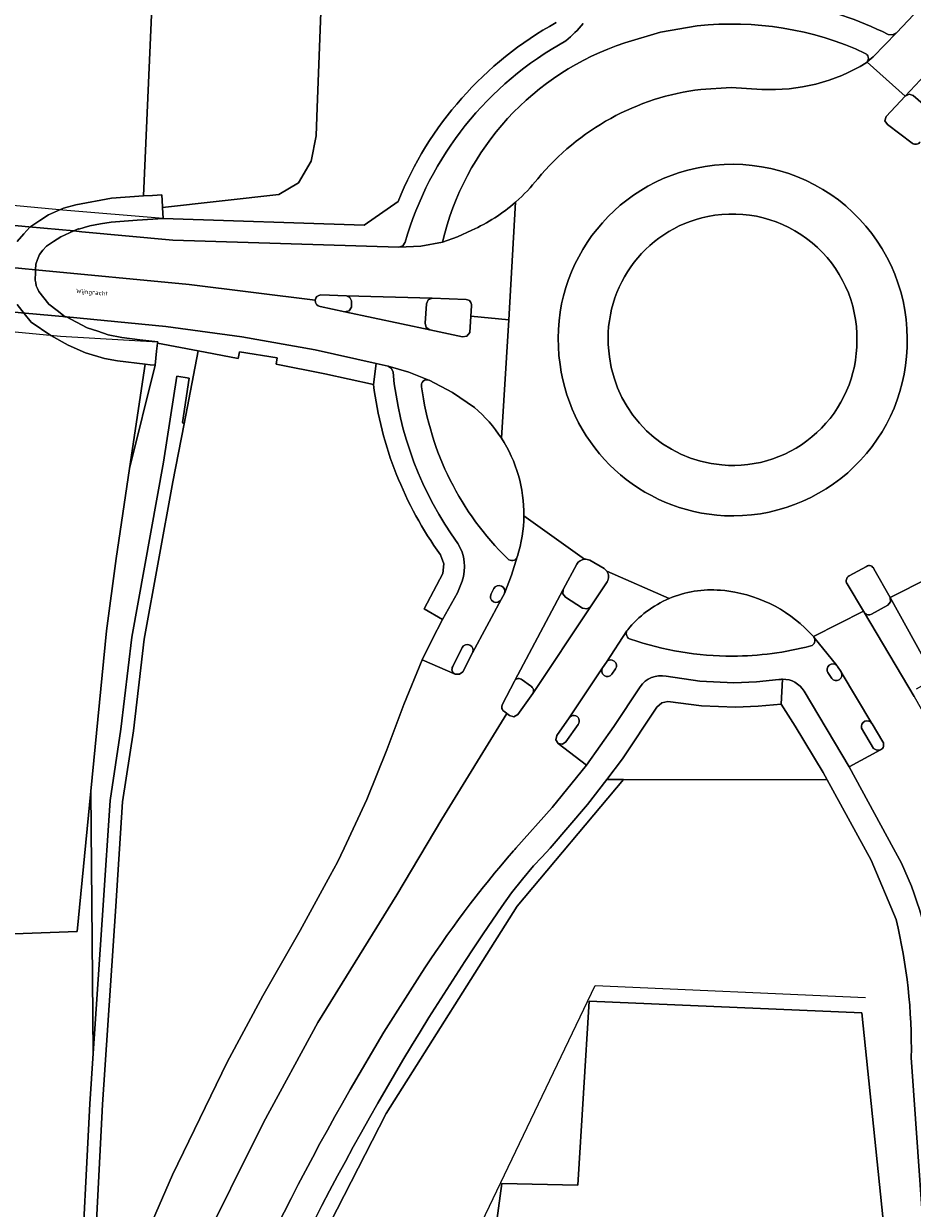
# Model space of a CAD drawing. Header units: metres. Extents: x 197700 to 204338, y 317132 to 325229.
# Tile 793 of 1056: x 202220 to 202291, y 319971 to 320066. Entities that reach past the tile are written whole.
import ezdxf
from ezdxf.enums import TextEntityAlignment as Align

# ---------------------------------------------------------------- set-up
doc = ezdxf.new("R2010")
doc.units = ezdxf.units.M
for name, color, linetype, lineweight in [('B-WE-GR-BOS_LOOF-GV', 40, 'Continuous', 13), ('B-WE-IE-TERREINAFSCHEIDING_KUNSTMATIG_HEKWERK-G', 20, 'IE-TERREINAFSCHEIDING-KUNSTMATIG', 18), ('B-WE-IE-TERREINAFSCHEIDING_KUNSTMATIG_MUUR-GV', 90, 'Continuous', 18), ('B-WE-KW-KUNSTWERK-GV', 170, 'Continuous', 18), ('B-WE-OG-TERREIN_CULTUURSCHEIDING-GV', 7, 'Continuous', 18), ('B-WE-OG-TOPOGRAFIE-T18', 10, 'Continuous', 18), ('B-WE-OG-WATER_GREPPEL-GV', 160, 'Continuous', 18), ('B-WE-VH-VERHARDING_ASFALT-GV', 252, 'Continuous', 18), ('B-WE-VH-VERHARDING_BETONSTRAATSTEEN-GV', 252, 'Continuous', 18), ('B-WE-VH-VERHARDING_GESLOTEN-GV', 252, 'Continuous', 18), ('B-WE-VH-VERHARDING_OPEN-GV', 252, 'Continuous', 18), ('B-WE-VH-VERHARDING_TEGEL-GV', 252, 'Continuous', 18)]:
    doc.layers.add(name, color=color, linetype=linetype, lineweight=lineweight)
doc.styles.add('NLCS-ISO-M200-T18', font='NLCS-ISO.ttf', dxfattribs={"height": 0.36})
doc.linetypes.add('IE-TERREINAFSCHEIDING-KUNSTMATIG', pattern='A,4,[82,NLCS.SHX,S=0.75,R=90,X=0,Y=0],4,-2', length=10)

msp = doc.modelspace()

# ---------------------------------------------------------------- linework, layer by layer
at = {"layer": 'B-WE-GR-BOS_LOOF-GV'}
for points in [[(202219.634, 320048.321), (202220.16, 320048.931), (202220.631, 320049.479), (202221.438, 320050.002), (202222.127, 320050.449), (202223.308, 320050.987), (202224.305, 320051.254), (202227.128, 320051.782), (202229.689, 320051.953), (202231.128, 320084.409)], [(202231.128, 320084.409), (202229.689, 320051.953), (202230.41, 320051.999), (202231.131, 320052.045), (202231.192, 320051.105), (202231.196, 320051.035), (202240.456, 320052.068), (202242.027, 320052.996), (202243.026, 320054.73), (202243.426, 320056.735), (202243.523, 320058.998), (202244.3, 320079.699)], [(202202.832, 319992.583), (202224.413, 319993.383), (202225.496, 320004.554), (202226.733, 320017.314), (202227.5, 320023.089), (202228.57, 320030.243), (202229.813, 320038.559), (202227.6, 320038.812), (202226.583, 320039.015), (202225.062, 320039.467), (202223.691, 320040.062), (202222.315, 320040.829), (202220.741, 320041.909), (202220.191, 320042.597), (202219.631, 320043.296)], [(202289.608, 319994.322), (202287.617, 319999.062), (202284.127, 320005.444), (202267.918, 320005.487), (202259.45, 319995.384), (202249.01, 319978.87), (202240.051, 319961.413), (202231.942, 319940.723), (202226.496, 319921.641), (202223.702, 319907.731), (202221.739, 319887.395), (202221.915, 319873.966), (202222.304, 319860.889), (202223.587, 319842.223), (202228.876, 319777.482)], [(202224.65, 319964.622), (202225.407, 319979.657), (202225.676, 319983.662), (202225.496, 320004.554), (202224.413, 319993.383), (202202.832, 319992.583), (202202.626, 319986.305), (202202.433, 319983.873), (202201.98, 319982.467), (202200.456, 319978.972), (202198.391, 319973.84), (202198.153, 319973.089), (202198.055, 319972.44), (202196.276, 319927.817)], [(202257.542, 319968.383), (202258.209, 319973.311), (202264.257, 319973.169), (202265.183, 319987.825), (202286.885, 319986.898), (202290.072, 319955.932)], [(202291.42, 319954.848), (202291.425, 319954.848), (202291.579, 319954.849), (202291.862, 319954.893), (202292.131, 319954.993), (202292.486, 319955.233), (202292.757, 319955.567), (202292.209, 319963.427), (202290.82, 319983.342)]]:
    msp.add_lwpolyline(points, dxfattribs=at)
msp.add_lwpolyline([(202228.57, 320030.243), (202230.606, 320038.47), (202230.21, 320038.515), (202229.813, 320038.559)], close=True, dxfattribs=at)
msp.add_lwpolyline([(202290.82, 319983.342, 0.06392), (202289.608, 319994.322)], format="xyb", dxfattribs=at)
at = {"layer": 'B-WE-IE-TERREINAFSCHEIDING_KUNSTMATIG_HEKWERK-G'}
msp.add_lwpolyline([(202255.735, 319968.332), (202265.663, 319989.06), (202287.19, 319988.125)], dxfattribs=at)
at = {"layer": 'B-WE-IE-TERREINAFSCHEIDING_KUNSTMATIG_MUUR-GV'}
msp.add_lwpolyline([(202219.631, 320043.296), (202220.191, 320042.597), (202220.741, 320041.909), (202222.315, 320040.829), (202223.691, 320040.062), (202225.062, 320039.467), (202226.583, 320039.015), (202227.6, 320038.812), (202229.813, 320038.559), (202230.21, 320038.515), (202230.606, 320038.47), (202230.731, 320039.581), (202230.779, 320040.008), (202230.803, 320040.223), (202230.817, 320040.343), (202229.381, 320040.507), (202227.945, 320040.67), (202226.878, 320040.891), (202226.034, 320041.171), (202225.19, 320041.45), (202224.355, 320041.89), (202223.898, 320042.13), (202223.539, 320042.318), (202223.519, 320042.329), (202223.488, 320042.333), (202223.456, 320042.336), (202222.805, 320042.84), (202222.154, 320043.344), (202221.753, 320043.846), (202221.351, 320044.348), (202221.248, 320044.577), (202221.144, 320044.805), (202221.097, 320045.025), (202221.05, 320045.245), (202221.078, 320045.881), (202221.086, 320046.072), (202221.106, 320046.516), (202221.248, 320046.905), (202221.389, 320047.294), (202221.675, 320047.626), (202221.96, 320047.957), (202222.526, 320048.324), (202223.091, 320048.69), (202223.786, 320049.007), (202224.139, 320049.168), (202224.48, 320049.324), (202224.505, 320049.322), (202224.529, 320049.32), (202224.965, 320049.445), (202225.401, 320049.57), (202226.251, 320049.724), (202227.1, 320049.877), (202229.176, 320050.021), (202231.252, 320050.164), (202231.196, 320051.035), (202231.192, 320051.105), (202231.131, 320052.045), (202230.41, 320051.999), (202229.689, 320051.953), (202227.128, 320051.782), (202224.305, 320051.254), (202223.308, 320050.987), (202222.127, 320050.449), (202221.438, 320050.002), (202220.631, 320049.479), (202220.16, 320048.931), (202219.634, 320048.321)], dxfattribs=at)
at = {"layer": 'B-WE-KW-KUNSTWERK-GV'}
msp.add_lwpolyline([(202160.672, 320046.737), (202223.062, 320040.774), (202230.817, 320040.343), (202229.381, 320040.507), (202227.945, 320040.67), (202226.878, 320040.891), (202226.034, 320041.171), (202225.19, 320041.45), (202224.355, 320041.89), (202223.539, 320042.318), (202223.519, 320042.329), (202223.488, 320042.333), (202223.456, 320042.336), (202222.805, 320042.84), (202222.154, 320043.344), (202221.753, 320043.846), (202221.351, 320044.348), (202221.248, 320044.577), (202221.144, 320044.805), (202221.097, 320045.025), (202221.05, 320045.245), (202221.078, 320045.881), (202221.086, 320046.072), (202221.106, 320046.516), (202221.248, 320046.905), (202221.389, 320047.294), (202221.675, 320047.626), (202221.96, 320047.957), (202222.526, 320048.324), (202223.091, 320048.69), (202223.786, 320049.007), (202224.139, 320049.168), (202224.48, 320049.324), (202224.505, 320049.322), (202224.529, 320049.32), (202224.965, 320049.445), (202225.401, 320049.57), (202226.251, 320049.724), (202227.1, 320049.877), (202229.176, 320050.021), (202231.252, 320050.164), (202223.254, 320050.823), (202160.672, 320056.699)], dxfattribs=at)
at = {"layer": 'B-WE-OG-TERREIN_CULTUURSCHEIDING-GV'}
for points in [[(202245.415, 320120.61), (202245.34, 320115.996), (202244.655, 320093.209), (202244.535, 320089.236), (202244.3, 320079.699), (202243.523, 320058.998), (202243.426, 320056.735), (202243.026, 320054.73), (202242.027, 320052.996), (202240.456, 320052.068), (202231.196, 320051.035), (202231.252, 320050.164), (202247.258, 320049.627), (202249.956, 320051.523)], [(202273.785, 320065.493), (202270.857, 320064.989), (202268.011, 320064.143)], [(202287.229, 320062.552), (202287.275, 320062.591), (202287.303, 320062.621), (202287.317, 320062.636)], [(202274.067, 320060.441), (202276.491, 320060.587), (202278.916, 320060.437)], [(202259.306, 320051.458), (202259.342, 320051.49)], [(202253.499, 320048.283), (202254.689, 320048.689), (202255.827, 320049.226)], [(202247.996, 320036.93), (202244.134, 320037.797), (202240.249, 320038.546), (202240.332, 320039.068), (202237.327, 320039.551), (202237.227, 320039.004), (202234.035, 320039.61), (202232.913, 320033.808), (202232.018, 320029.178), (202229.735, 320016.664), (202228.876, 320009.363), (202228.014, 320003.708), (202227.469, 319995.397), (202226.405, 319979.599), (202225.65, 319964.59)], [(202256.038, 320035.099), (202254.295, 320036.299), (202252.422, 320037.285), (202252.413, 320037.289)], [(202251.885, 320015.005), (202252.677, 320016.621), (202253.503, 320018.22), (202252.027, 320019.07), (202253.531, 320021.888), (202253.612, 320022.649), (202253.345, 320023.366)], [(202259.436, 320023.199), (202259.446, 320023.228), (202259.454, 320023.257)], [(202276.297, 320020.478), (202275.964, 320020.519), (202275.63, 320020.551)], [(202268.239, 320017.396), (202268.182, 320017.31)], [(202283.07, 320016.807), (202283.027, 320016.861)], [(202228.001, 319964.837), (202231.999, 319973.988), (202236.358, 319982.974), (202239.177, 319988.257), (202242.151, 319993.455), (202244.551, 319997.823), (202245.119, 319998.907), (202245.672, 320000), (202247.47, 320003.882), (202249.061, 320007.854), (202250.403, 320011.457), (202251.885, 320015.005)], [(202234, 319719.92), (202233.597, 319719.802), (202233.696, 319719.256), (202233.797, 319718.707), (202235.202, 319719.431), (202233.605, 319730.795), (202231.786, 319744.887), (202229.676, 319767.69), (202228.876, 319777.482), (202223.587, 319842.223), (202222.304, 319860.889), (202221.915, 319873.966), (202221.739, 319887.395), (202223.702, 319907.731), (202226.496, 319921.641), (202231.942, 319940.723), (202240.051, 319961.413), (202249.01, 319978.87), (202259.45, 319995.384), (202267.918, 320005.487)], [(202267.918, 320005.487), (202266.57, 320005.49), (202265.039, 320003.487), (202262.055, 320000), (202261.406, 319999.29), (202260.75, 319998.59), (202259.861, 319997.528), (202258.986, 319996.458)]]:
    msp.add_lwpolyline(points, dxfattribs=at)
for points in [[(202249.956, 320051.523, -0.172458), (202262.54, 320065.763)], [(202287.162, 320063.307, 0.137384), (202273.785, 320065.493)], [(202268.011, 320064.143, 0.262413), (202253.499, 320048.283)], [(202287.317, 320062.636, 0.481498), (202287.162, 320063.307)], [(202278.916, 320060.437, 0.150902), (202287.229, 320062.552)], [(202261.075, 320053.313, -0.192622), (202274.067, 320060.441)], [(202259.342, 320051.49, 0.044432), (202261.075, 320053.313)], [(202255.827, 320049.226, 0.073568), (202259.306, 320051.458)], [(202274.632, 320050.319, 0.399653), (202266.791, 320039.138)], [(202286.495, 320040.434, 0.479035), (202274.632, 320050.319)], [(202275.736, 320030.526, 0.441918), (202286.495, 320040.434)], [(202266.791, 320039.138, 0.353078), (202275.736, 320030.526)], [(202253.345, 320023.366, -0.12648), (202247.996, 320036.93)], [(202252.413, 320037.289, 0.613172), (202251.831, 320036.755)], [(202251.831, 320036.755, 0.168705), (202258.696, 320023.054)], [(202258.188, 320032.653, 0.073545), (202256.038, 320035.099)], [(202259.971, 320026.48, 0.147486), (202258.188, 320032.653)], [(202259.454, 320023.257, 0.073776), (202259.971, 320026.48)], [(202258.696, 320023.054, 0.552667), (202259.436, 320023.199)], [(202275.63, 320020.551, 0.122773), (202271.542, 320019.896)], [(202283.027, 320016.861, 0.178487), (202276.297, 320020.478)], [(202271.542, 320019.896, 0.122875), (202268.239, 320017.396)], [(202268.182, 320017.31, 0.4761), (202268.471, 320016.648)], [(202268.471, 320016.648, 0.083202), (202276.585, 320015.309)], [(202282.828, 320016.118, 0.508924), (202283.07, 320016.807)], [(202276.585, 320015.309, 0.063582), (202282.828, 320016.118)], [(202258.986, 319996.458, 0.048099), (202238.146, 319959.622)]]:
    msp.add_lwpolyline(points, format="xyb", dxfattribs=at)
for points in [[(202225.496, 320004.554), (202225.676, 319983.662), (202226.471, 319995.463), (202227.018, 320003.816), (202227.884, 320009.497), (202228.745, 320016.812), (202231.288, 320030.75), (202232.333, 320037.6), (202233.321, 320037.45), (202232.781, 320033.91), (202232.913, 320033.808), (202234.035, 320039.61), (202230.803, 320040.223), (202230.779, 320040.008), (202230.731, 320039.581), (202230.606, 320038.47), (202228.57, 320030.243), (202227.5, 320023.089), (202226.733, 320017.314)], [(202266.57, 320005.49), (202267.918, 320005.487), (202284.127, 320005.444), (202283.81, 320006.024), (202281.581, 320009.732), (202280.448, 320011.477), (202278.633, 320011.307), (202276.812, 320011.245), (202274.11, 320011.351), (202271.429, 320011.694), (202270.949, 320011.595), (202270.549, 320011.236), (202267.828, 320007.135)]]:
    msp.add_lwpolyline(points, close=True, dxfattribs=at)
at = {"layer": 'B-WE-OG-WATER_GREPPEL-GV'}
msp.add_lwpolyline([(202224.63, 319963.148), (202224.569, 319958.636), (202225.573, 319958.878), (202225.65, 319964.59), (202226.405, 319979.599), (202227.469, 319995.397), (202228.014, 320003.708), (202228.876, 320009.363), (202229.735, 320016.664), (202232.018, 320029.178), (202232.913, 320033.808), (202232.781, 320033.91), (202233.321, 320037.45), (202232.333, 320037.6), (202231.288, 320030.75), (202228.745, 320016.812), (202227.884, 320009.497), (202227.018, 320003.816), (202226.471, 319995.463), (202225.676, 319983.662), (202225.407, 319979.657), (202224.65, 319964.622)], close=True, dxfattribs=at)
at = {"layer": 'B-WE-VH-VERHARDING_ASFALT-GV'}
for points in [[(202287.303, 320062.621), (202290.34, 320059.898), (202290.345, 320059.904), (202292.733, 320062.441), (202295.705, 320065.599), (202297.059, 320067.037), (202297.366, 320067.155), (202297.682, 320067.06), (202297.932, 320066.856), (202302.883, 320073.035), (202316.321, 320090.454), (202323.793, 320100.664), (202332.321, 320113.105), (202336.75, 320118.699), (202342.771, 320126.169), (202346.298, 320129.987), (202350.464, 320134.375), (202353.648, 320137.268), (202357.247, 320140.143), (202361.96, 320143.544), (202368.948, 320148.255), (202367.978, 320151.616)], [(202328.447, 320113.79), (202319.314, 320100.644), (202315.821, 320095.757), (202312.211, 320090.959), (202308.47, 320086.238), (202307.36, 320084.895), (202303.989, 320080.815), (202303.654, 320080.435), (202298.718, 320074.818), (202293.325, 320068.849), (202292.39, 320067.858), (202289.635, 320064.941), (202287.787, 320063.02), (202287.317, 320062.636), (202287.303, 320062.621)], [(202290.34, 320059.898), (202287.303, 320062.621), (202287.275, 320062.591), (202287.229, 320062.552)], [(202292.733, 320062.441), (202290.345, 320059.904), (202290.651, 320060.046), (202290.972, 320059.941), (202292.579, 320058.548)], [(202278.916, 320060.437), (202276.491, 320060.587), (202274.067, 320060.441)], [(202290.904, 320056.156), (202288.917, 320057.641), (202288.729, 320057.935), (202288.811, 320058.276), (202290.34, 320059.898)], [(202218.91, 320046.278), (202221.086, 320046.072), (202221.106, 320046.516), (202221.248, 320046.905), (202221.389, 320047.294), (202221.675, 320047.626), (202221.96, 320047.957), (202222.526, 320048.324), (202223.091, 320048.69), (202223.786, 320049.007), (202224.139, 320049.168), (202220.554, 320049.506), (202201.788, 320051.275)], [(202259.342, 320051.49), (202259.306, 320051.458), (202258.765, 320042.075), (202258.188, 320032.653)], [(202192.884, 320045.221), (202220.272, 320042.628), (202223.539, 320042.318), (202223.519, 320042.329), (202223.488, 320042.333), (202223.456, 320042.336), (202222.805, 320042.84), (202222.154, 320043.344), (202221.753, 320043.846), (202221.351, 320044.348), (202221.248, 320044.577), (202221.144, 320044.805), (202221.097, 320045.025), (202221.05, 320045.245), (202221.078, 320045.881), (202221.086, 320046.072), (202218.91, 320046.278)], [(202264.793, 320023.023), (202259.971, 320026.48)], [(202259.971, 320026.48), (202264.793, 320023.023)], [(202259.454, 320023.257), (202259.446, 320023.228), (202259.436, 320023.199), (202258.99, 320021.758), (202258.422, 320020.304), (202258.419, 320020.297), (202258.163, 320019.809), (202255.89, 320015.566), (202255.113, 320014.064), (202254.842, 320013.862), (202254.506, 320013.86), (202254.492, 320013.866), (202251.885, 320015.005), (202250.403, 320011.457), (202249.061, 320007.854), (202247.47, 320003.882), (202245.672, 320000), (202245.119, 319998.907), (202244.551, 319997.823), (202242.151, 319993.455), (202239.177, 319988.257), (202236.358, 319982.974), (202231.999, 319973.988), (202228.001, 319964.837)], [(202265.227, 320022.939), (202266.366, 320022.277)], [(202258.276, 320011.482), (202259.213, 320013.297), (202259.244, 320013.356), (202263.105, 320020.614), (202264.184, 320022.64)], [(202271.542, 320019.896), (202266.58, 320022.07)], [(202266.58, 320022.07), (202271.542, 320019.896)], [(202285.866, 320021.697), (202287.246, 320022.454)], [(202287.845, 320022.254), (202289.142, 320019.973), (202289.147, 320019.964), (202292.252, 320021.538)], [(202266.599, 320021.216), (202265.288, 320019.235), (202260.673, 320012.317), (202259.496, 320010.657), (202259.186, 320010.474), (202258.839, 320010.563), (202258.607, 320010.742)], [(202283.027, 320016.861), (202287.027, 320018.889), (202285.719, 320021.06)], [(202292.252, 320021.538), (202289.147, 320019.964), (202291.772, 320015.231)], [(202275.63, 320020.551), (202275.964, 320020.519), (202276.297, 320020.478)], [(202295.531, 320000.035), (202295.082, 320001.526), (202293.811, 320005.69), (202293.24, 320007.586), (202292.308, 320009.9), (202291.07, 320012.067), (202291.055, 320012.092), (202287.11, 320018.751), (202287.079, 320018.803), (202287.027, 320018.889), (202283.027, 320016.861), (202283.07, 320016.807), (202284.89, 320014.561), (202284.927, 320014.52), (202284.959, 320014.475), (202285.227, 320014.041), (202285.235, 320014.028), (202287.687, 320009.941), (202287.7, 320009.919), (202288.56, 320008.471)], [(202259.149, 319999.805), (202259.241, 319999.902), (202259.332, 320000), (202262.227, 320003.239), (202264.967, 320006.611), (202262.706, 320008.353), (202262.514, 320008.647), (202262.594, 320008.989), (202263.579, 320010.397), (202266.236, 320014.384), (202266.549, 320014.834), (202268.182, 320017.31), (202268.239, 320017.396)], [(202226.069, 319946.387), (202230.495, 319958.31), (202234.01, 319967.653), (202239.237, 319978.159), (202243.575, 319986.113), (202249.843, 319996.303), (202253.448, 320002.306), (202258.607, 320010.742), (202258.446, 320010.865)], [(202258.607, 320010.742), (202253.448, 320002.306), (202249.843, 319996.303), (202243.575, 319986.113), (202239.237, 319978.159), (202234.01, 319967.653), (202230.495, 319958.31), (202226.069, 319946.387), (202229.753, 319945.024)], [(202288.383, 320007.839), (202285.883, 320006.492), (202289.418, 319999.989)], [(202246.127, 319980.782), (202248.827, 319985.343), (202251.658, 319989.826)]]:
    msp.add_lwpolyline(points, dxfattribs=at)
for points in [[(202287.229, 320062.552, -0.150902), (202278.916, 320060.437)], [(202274.067, 320060.441, 0.192622), (202261.075, 320053.313)], [(202291.543, 320056.275, -0.452039), (202290.904, 320056.156)], [(202262.855, 320038.539, -0.410952), (202274.41, 320054.299)], [(202274.41, 320054.299, -0.460805), (202290.496, 320040.6)], [(202261.075, 320053.313, -0.044432), (202259.342, 320051.49)], [(202290.496, 320040.6, -0.43332), (202275.962, 320026.49)], [(202275.962, 320026.49, -0.362935), (202262.855, 320038.539)], [(202258.188, 320032.653, -0.147486), (202259.971, 320026.48)], [(202259.971, 320026.48, -0.073776), (202259.454, 320023.257)], [(202264.184, 320022.64, -0.237954), (202264.793, 320023.023)], [(202264.793, 320023.023, -0.142857), (202265.227, 320022.939)], [(202266.366, 320022.277, -0.097249), (202266.58, 320022.07)], [(202266.58, 320022.07, -0.3008), (202266.599, 320021.216)], [(202287.246, 320022.454, -0.463196), (202287.845, 320022.254)], [(202285.719, 320021.06, -0.443481), (202285.866, 320021.697)], [(202271.542, 320019.896, -0.122773), (202275.63, 320020.551)], [(202276.297, 320020.478, -0.178487), (202283.027, 320016.861)], [(202268.239, 320017.396, -0.122875), (202271.542, 320019.896)], [(202258.446, 320010.865, -0.43183), (202258.276, 320011.482)], [(202288.56, 320008.471, -0.42884), (202288.383, 320007.839)], [(202251.658, 319989.826, -0.034605), (202259.149, 319999.805)], [(202289.418, 319999.989, -0.107289), (202292.449, 319989.914)], [(202229.753, 319945.024, -0.044191), (202246.127, 319980.782)]]:
    msp.add_lwpolyline(points, format="xyb", dxfattribs=at)
at = {"layer": 'B-WE-VH-VERHARDING_BETONSTRAATSTEEN-GV'}
for points in [[(202274.41, 320054.299, 0.410952), (202262.855, 320038.539)], [(202290.496, 320040.6, 0.460805), (202274.41, 320054.299)], [(202266.791, 320039.138, -0.399653), (202274.632, 320050.319)], [(202274.632, 320050.319, -0.479035), (202286.495, 320040.434)], [(202243.353, 320043.64, 0.397509), (202243.753, 320043.157)], [(202243.81, 320044.07, 0.395659), (202243.353, 320043.64)], [(202255.8, 320043.213, 0.456049), (202255.382, 320043.703)], [(202286.495, 320040.434, -0.441918), (202275.736, 320030.526)], [(202275.962, 320026.49, 0.43332), (202290.496, 320040.6)], [(202275.736, 320030.526, -0.353078), (202266.791, 320039.138)], [(202262.855, 320038.539, 0.362935), (202275.962, 320026.49)], [(202264.793, 320023.023, 0.237954), (202264.184, 320022.64)], [(202265.227, 320022.939, 0.142857), (202264.793, 320023.023)], [(202266.58, 320022.07, 0.097249), (202266.366, 320022.277)], [(202266.599, 320021.216, 0.3008), (202266.58, 320022.07)], [(202287.845, 320022.254, 0.463196), (202287.246, 320022.454)], [(202285.866, 320021.697, 0.443481), (202285.719, 320021.06)], [(202287.11, 320018.751, 0.405831), (202287.652, 320018.647)], [(202259.827, 320013.416, 0.476912), (202259.244, 320013.356)], [(202260.673, 320012.317, 0.445965), (202260.508, 320012.927)], [(202258.276, 320011.482, 0.43183), (202258.446, 320010.865)]]:
    msp.add_lwpolyline(points, format="xyb", dxfattribs=at)
for points in [[(202243.753, 320043.157), (202245.709, 320042.72), (202246.051, 320042.797), (202246.255, 320043.085), (202246.259, 320043.604), (202246.117, 320043.869), (202245.845, 320043.994), (202243.81, 320044.07)], [(202255.382, 320043.703), (202252.677, 320043.806), (202252.361, 320043.68), (202252.221, 320043.37), (202252.112, 320041.811), (202252.204, 320041.475), (202252.493, 320041.283), (202255.079, 320040.74), (202255.441, 320040.788), (202255.669, 320041.076), (202255.749, 320042.381)], [(202255.749, 320042.381), (202255.8, 320043.213)], [(202266.366, 320022.277), (202265.227, 320022.939)], [(202264.184, 320022.64), (202263.105, 320020.614), (202263.066, 320020.269), (202263.284, 320020), (202264.631, 320019.127), (202264.978, 320019.063), (202265.288, 320019.235), (202266.599, 320021.216)], [(202287.246, 320022.454), (202285.866, 320021.697)], [(202287.652, 320018.647), (202288.954, 320019.372), (202289.17, 320019.634), (202289.142, 320019.973), (202287.845, 320022.254)], [(202285.719, 320021.06), (202287.027, 320018.889)], [(202287.027, 320018.889), (202287.079, 320018.803), (202287.11, 320018.751)], [(202259.244, 320013.356), (202259.213, 320013.297), (202258.276, 320011.482)], [(202260.508, 320012.927), (202259.827, 320013.416)], [(202258.446, 320010.865), (202258.607, 320010.742), (202258.839, 320010.563), (202259.186, 320010.474), (202259.496, 320010.657), (202260.673, 320012.317)]]:
    msp.add_lwpolyline(points, dxfattribs=at)
at = {"layer": 'B-WE-VH-VERHARDING_GESLOTEN-GV'}
for points in [[(202255.749, 320042.381), (202258.765, 320042.075), (202259.306, 320051.458)], [(202255.827, 320049.226), (202254.689, 320048.689), (202253.499, 320048.283), (202251.769, 320047.941), (202250.007, 320047.873), (202232.006, 320048.431), (202224.776, 320049.108), (202224.139, 320049.168), (202223.786, 320049.007), (202223.091, 320048.69), (202222.526, 320048.324), (202221.96, 320047.957), (202221.675, 320047.626), (202221.389, 320047.294), (202221.248, 320046.905), (202221.106, 320046.516), (202221.086, 320046.072), (202233.317, 320044.91), (202243.353, 320043.64)], [(202243.353, 320043.64), (202233.317, 320044.91), (202221.086, 320046.072), (202221.078, 320045.881), (202221.05, 320045.245), (202221.097, 320045.025), (202221.144, 320044.805), (202221.248, 320044.577), (202221.351, 320044.348), (202221.753, 320043.846), (202222.154, 320043.344), (202222.805, 320042.84), (202223.456, 320042.336), (202223.488, 320042.333), (202223.519, 320042.329), (202223.539, 320042.318), (202231.449, 320041.569), (202237.505, 320040.738), (202243.365, 320039.708), (202248.221, 320038.606), (202249.167, 320038.391), (202250.821, 320037.916), (202252.413, 320037.289), (202252.422, 320037.285), (202254.295, 320036.299), (202256.038, 320035.099)], [(202243.81, 320044.07), (202245.845, 320043.994), (202252.677, 320043.806), (202255.382, 320043.703)], [(202258.765, 320042.075), (202255.749, 320042.381), (202255.669, 320041.076), (202255.441, 320040.788), (202255.079, 320040.74), (202252.493, 320041.283), (202245.709, 320042.72), (202243.753, 320043.157)], [(202255.8, 320043.213), (202255.749, 320042.381)], [(202258.188, 320032.653), (202258.765, 320042.075)]]:
    msp.add_lwpolyline(points, dxfattribs=at)
for points in [[(202259.306, 320051.458, -0.073568), (202255.827, 320049.226)], [(202243.753, 320043.157, -0.397509), (202243.353, 320043.64)], [(202243.353, 320043.64, -0.395659), (202243.81, 320044.07)], [(202255.382, 320043.703, -0.456049), (202255.8, 320043.213)], [(202256.038, 320035.099, -0.073545), (202258.188, 320032.653)]]:
    msp.add_lwpolyline(points, format="xyb", dxfattribs=at)
msp.add_lwpolyline([(202290.072, 319955.932), (202286.885, 319986.898), (202265.183, 319987.825), (202264.257, 319973.169), (202258.209, 319973.311), (202257.542, 319968.383), (202255.735, 319968.332), (202255.667, 319968.33), (202255.663, 319968.181), (202255.369, 319956.727), (202262.655, 319956.934), (202262.724, 319959.931), (202262.872, 319960.386), (202263.036, 319960.769), (202263.368, 319961), (202263.882, 319961.202), (202264.489, 319961.215), (202264.48, 319956.626), (202279.124, 319955.98)], close=True, dxfattribs=at)
at = {"layer": 'B-WE-VH-VERHARDING_OPEN-GV'}
for points in [[(202292.579, 320058.548), (202290.972, 320059.941), (202290.651, 320060.046), (202290.345, 320059.904), (202290.34, 320059.898), (202288.811, 320058.276), (202288.729, 320057.935), (202288.917, 320057.641), (202290.904, 320056.156)], [(202257.586, 320020.692), (202257.361, 320020.257)], [(202258.163, 320019.809), (202258.419, 320020.297), (202258.422, 320020.304)], [(202255.061, 320015.979), (202254.307, 320014.468)], [(202254.492, 320013.866), (202254.506, 320013.86), (202254.842, 320013.862), (202255.113, 320014.064), (202255.89, 320015.566)], [(202266.549, 320014.834), (202266.236, 320014.384)], [(202266.978, 320013.86), (202267.267, 320014.291)], [(202285.235, 320014.028), (202285.227, 320014.041), (202284.959, 320014.475), (202284.927, 320014.52), (202284.89, 320014.561)], [(202284.19, 320013.987), (202284.483, 320013.534)], [(202263.579, 320010.397), (202262.594, 320008.989), (202262.514, 320008.647), (202262.706, 320008.353), (202263.038, 320008.294), (202263.326, 320008.473), (202264.284, 320009.858)], [(202286.861, 320009.572), (202287.82, 320007.958), (202288.085, 320007.823), (202288.383, 320007.839)], [(202287.7, 320009.919), (202287.687, 320009.941)], [(202288.56, 320008.471), (202287.7, 320009.919)]]:
    msp.add_lwpolyline(points, dxfattribs=at)
for points in [[(202290.904, 320056.156, 0.452039), (202291.543, 320056.275)], [(202258.422, 320020.304, 0.926341), (202257.586, 320020.692)], [(202257.361, 320020.257, 0.980548), (202258.163, 320019.809)], [(202255.89, 320015.566, 0.997105), (202255.061, 320015.979)], [(202254.307, 320014.468, 0.446534), (202254.492, 320013.866)], [(202266.236, 320014.384, 0.961392), (202266.978, 320013.86)], [(202267.267, 320014.291, 0.963347), (202266.549, 320014.834)], [(202284.89, 320014.561, 0.889946), (202284.19, 320013.987)], [(202284.483, 320013.534, 0.942681), (202285.235, 320014.028)], [(202264.284, 320009.858, 1.013059), (202263.579, 320010.397)], [(202287.687, 320009.941, 0.860944), (202286.861, 320009.572)], [(202288.383, 320007.839, 0.42884), (202288.56, 320008.471)]]:
    msp.add_lwpolyline(points, format="xyb", dxfattribs=at)
msp.add_lwpolyline([(202248.221, 320038.606), (202243.365, 320039.708), (202237.505, 320040.738), (202231.449, 320041.569), (202223.539, 320042.318), (202223.898, 320042.13), (202224.355, 320041.89), (202225.19, 320041.45), (202226.034, 320041.171), (202226.878, 320040.891), (202227.945, 320040.67), (202229.381, 320040.507), (202230.817, 320040.343), (202230.803, 320040.223), (202234.035, 320039.61), (202237.227, 320039.004), (202237.327, 320039.551), (202240.332, 320039.068), (202240.249, 320038.546), (202244.134, 320037.797), (202247.996, 320036.93)], close=True, dxfattribs=at)
at = {"layer": 'B-WE-VH-VERHARDING_TEGEL-GV'}
for points in [[(202288.982, 320064.82), (202289.327, 320064.778), (202289.635, 320064.941), (202292.39, 320067.858), (202291.095, 320069.045), (202290.354, 320068.22), (202287.472, 320067.316)], [(202268.011, 320064.143), (202270.857, 320064.989), (202273.785, 320065.493)], [(202287.317, 320062.636), (202287.787, 320063.02), (202289.635, 320064.941), (202289.327, 320064.778), (202288.982, 320064.82)], [(202201.788, 320051.275), (202220.554, 320049.506), (202224.139, 320049.168), (202224.48, 320049.324), (202224.505, 320049.322), (202224.529, 320049.32), (202224.965, 320049.445), (202225.401, 320049.57), (202226.251, 320049.724), (202227.1, 320049.877), (202229.176, 320050.021), (202231.252, 320050.164), (202223.254, 320050.823), (202160.672, 320056.699)], [(202249.956, 320051.523), (202247.258, 320049.627), (202231.252, 320050.164), (202229.176, 320050.021), (202227.1, 320049.877), (202226.251, 320049.724), (202225.401, 320049.57), (202224.965, 320049.445), (202224.529, 320049.32), (202224.505, 320049.322), (202224.48, 320049.324), (202224.139, 320049.168), (202224.776, 320049.108), (202232.006, 320048.431), (202250.007, 320047.873)], [(202250.522, 320048.267), (202250.337, 320047.973), (202250.007, 320047.873), (202251.769, 320047.941), (202253.499, 320048.283)], [(202250.007, 320047.873), (202250.337, 320047.973), (202250.522, 320048.267)], [(202249.552, 320037.916), (202249.431, 320038.212), (202249.167, 320038.391), (202248.221, 320038.606), (202247.996, 320036.93)], [(202252.413, 320037.289), (202250.821, 320037.916), (202249.167, 320038.391), (202249.431, 320038.212), (202249.552, 320037.916)], [(202253.345, 320023.366), (202253.612, 320022.649), (202253.531, 320021.888), (202252.027, 320019.07), (202253.503, 320018.22), (202254.689, 320020.34), (202255.051, 320021.274)], [(202258.422, 320020.304), (202258.99, 320021.758), (202259.436, 320023.199)], [(202255.051, 320021.274), (202254.689, 320020.34), (202253.503, 320018.22), (202252.677, 320016.621), (202251.885, 320015.005), (202254.492, 320013.866)], [(202257.361, 320020.257), (202257.586, 320020.692)], [(202263.105, 320020.614), (202259.244, 320013.356)], [(202260.673, 320012.317), (202265.288, 320019.235), (202264.978, 320019.063), (202264.631, 320019.127), (202263.284, 320020), (202263.066, 320020.269), (202263.105, 320020.614)], [(202289.142, 320019.973), (202289.17, 320019.634), (202288.954, 320019.372), (202287.652, 320018.647)], [(202291.231, 320012.704), (202292.226, 320013.267), (202292.53, 320013.296), (202292.772, 320013.108), (202292.291, 320014.178), (202291.772, 320015.231), (202289.147, 320019.964), (202289.142, 320019.973)], [(202255.89, 320015.566), (202258.163, 320019.809)], [(202287.11, 320018.751), (202291.055, 320012.092)], [(202268.182, 320017.31), (202266.549, 320014.834)], [(202284.89, 320014.561), (202283.07, 320016.807)], [(202254.307, 320014.468), (202255.061, 320015.979)], [(202266.236, 320014.384), (202263.579, 320010.397)], [(202267.267, 320014.291), (202266.978, 320013.86)], [(202258.986, 319996.458), (202259.861, 319997.528), (202260.75, 319998.59), (202261.406, 319999.29), (202262.055, 320000), (202265.039, 320003.487), (202266.57, 320005.49), (202267.828, 320007.135), (202270.549, 320011.236), (202270.949, 320011.595), (202271.429, 320011.694), (202274.11, 320011.351), (202276.812, 320011.245), (202278.633, 320011.307), (202280.448, 320011.477), (202280.572, 320013.461)], [(202259.827, 320013.416), (202260.508, 320012.927)], [(202280.28, 320013.431), (202278.496, 320013.249), (202276.704, 320013.184), (202273.989, 320013.307), (202271.301, 320013.699)], [(202271.301, 320013.699), (202273.989, 320013.307), (202276.704, 320013.184), (202278.496, 320013.249), (202280.28, 320013.431)], [(202280.572, 320013.461), (202280.448, 320011.477), (202281.581, 320009.732), (202283.81, 320006.024), (202284.127, 320005.444), (202287.617, 319999.062), (202289.608, 319994.322)], [(202284.483, 320013.534), (202284.19, 320013.987)], [(202287.687, 320009.941), (202285.235, 320014.028)], [(202269.236, 320012.856), (202267.135, 320009.71), (202264.967, 320006.611), (202262.227, 320003.239), (202259.332, 320000), (202259.241, 319999.902), (202259.149, 319999.805)], [(202264.284, 320009.858), (202263.326, 320008.473), (202263.038, 320008.294), (202262.706, 320008.353), (202264.967, 320006.611), (202267.135, 320009.71), (202269.236, 320012.856)], [(202289.418, 319999.989), (202285.883, 320006.492), (202282.29, 320012.51)], [(202282.29, 320012.51), (202285.883, 320006.492), (202288.383, 320007.839), (202288.085, 320007.823), (202287.82, 320007.958), (202286.861, 320009.572)], [(202251.658, 319989.826), (202248.827, 319985.343), (202246.127, 319980.782)], [(202290.82, 319983.342), (202292.209, 319963.427), (202294.223, 319963.634), (202294.054, 319966.144), (202293.328, 319976.953), (202292.857, 319983.957), (202292.449, 319989.914)]]:
    msp.add_lwpolyline(points, dxfattribs=at)
for points in [[(202273.67, 320067.551, -0.145555), (202288.982, 320064.82)], [(202288.982, 320064.82, 0.145555), (202273.67, 320067.551)], [(202262.54, 320065.763, 0.172458), (202249.956, 320051.523)], [(202263.305, 320064.297, 0.045097), (202264.7, 320065.696)], [(202264.7, 320065.696, -0.045097), (202263.305, 320064.297)], [(202273.785, 320065.493, -0.137384), (202287.162, 320063.307)], [(202250.522, 320048.267, -0.200157), (202263.305, 320064.297)], [(202263.305, 320064.297, 0.200157), (202250.522, 320048.267)], [(202253.499, 320048.283, -0.262413), (202268.011, 320064.143)], [(202287.162, 320063.307, -0.481498), (202287.317, 320062.636)], [(202254.701, 320024.284, -0.133459), (202249.552, 320037.916)], [(202249.552, 320037.916, 0.133459), (202254.701, 320024.284)], [(202247.996, 320036.93, 0.12648), (202253.345, 320023.366)], [(202251.831, 320036.755, -0.613172), (202252.413, 320037.289)], [(202258.696, 320023.054, -0.168705), (202251.831, 320036.755)], [(202255.051, 320021.274, 0.233816), (202254.701, 320024.284)], [(202254.701, 320024.284, -0.233816), (202255.051, 320021.274)], [(202259.436, 320023.199, -0.552667), (202258.696, 320023.054)], [(202257.586, 320020.692, -0.926341), (202258.422, 320020.304)], [(202258.163, 320019.809, -0.980548), (202257.361, 320020.257)], [(202287.652, 320018.647, -0.405831), (202287.11, 320018.751)], [(202268.471, 320016.648, -0.4761), (202268.182, 320017.31)], [(202255.061, 320015.979, -0.997105), (202255.89, 320015.566)], [(202276.585, 320015.309, -0.083202), (202268.471, 320016.648)], [(202283.07, 320016.807, -0.508924), (202282.828, 320016.118)], [(202282.828, 320016.118, -0.063582), (202276.585, 320015.309)], [(202254.492, 320013.866, -0.446534), (202254.307, 320014.468)], [(202266.978, 320013.86, -0.961392), (202266.236, 320014.384)], [(202266.549, 320014.834, -0.963347), (202267.267, 320014.291)], [(202284.19, 320013.987, -0.889946), (202284.89, 320014.561)], [(202259.244, 320013.356, -0.476912), (202259.827, 320013.416)], [(202271.301, 320013.699, 0.306637), (202269.236, 320012.856)], [(202269.236, 320012.856, -0.306637), (202271.301, 320013.699)], [(202280.572, 320013.461, 0.039975), (202280.28, 320013.431)], [(202280.28, 320013.431, -0.039975), (202280.572, 320013.461)], [(202282.29, 320012.51, 0.272992), (202280.572, 320013.461)], [(202280.572, 320013.461, -0.272992), (202282.29, 320012.51)], [(202285.235, 320014.028, -0.942681), (202284.483, 320013.534)], [(202260.508, 320012.927, -0.445965), (202260.673, 320012.317)], [(202263.579, 320010.397, -1.013059), (202264.284, 320009.858)], [(202286.861, 320009.572, -0.860944), (202287.687, 320009.941)], [(202259.149, 319999.805, 0.034605), (202251.658, 319989.826)], [(202292.449, 319989.914, 0.107289), (202289.418, 319999.989)], [(202238.146, 319959.622, -0.048099), (202258.986, 319996.458)], [(202289.608, 319994.322, -0.06392), (202290.82, 319983.342)], [(202246.127, 319980.782, 0.044191), (202229.753, 319945.024)]]:
    msp.add_lwpolyline(points, format="xyb", dxfattribs=at)
for points in [[(202220.272, 320042.628), (202192.884, 320045.221), (202163.939, 320047.963), (202158.296, 320048.497), (202157.981, 320048.421), (202157.427, 320048.286), (202156.249, 320048.122), (202155.07, 320047.957), (202152.799, 320047.994), (202150.528, 320048.03), (202160.672, 320046.737), (202223.062, 320040.774), (202230.817, 320040.343), (202229.381, 320040.507), (202227.945, 320040.67), (202226.878, 320040.891), (202226.034, 320041.171), (202225.19, 320041.45), (202224.355, 320041.89), (202223.539, 320042.318)], [(202252.677, 320043.806), (202245.845, 320043.994), (202246.117, 320043.869), (202246.259, 320043.604), (202246.255, 320043.085), (202246.051, 320042.797), (202245.709, 320042.72), (202252.493, 320041.283), (202252.204, 320041.475), (202252.112, 320041.811), (202252.221, 320043.37), (202252.361, 320043.68)]]:
    msp.add_lwpolyline(points, close=True, dxfattribs=at)

# ---------------------------------------------------------------- texts
at = {"layer": 'B-WE-OG-TOPOGRAFIE-T18', "style": 'NLCS-ISO-M200-T18'}
msp.add_text('Wijngracht', height=0.36, rotation=354.8, dxfattribs=at).set_placement((202225.575, 320044.235), align=Align.MIDDLE)

doc.saveas('drawing.dxf')
